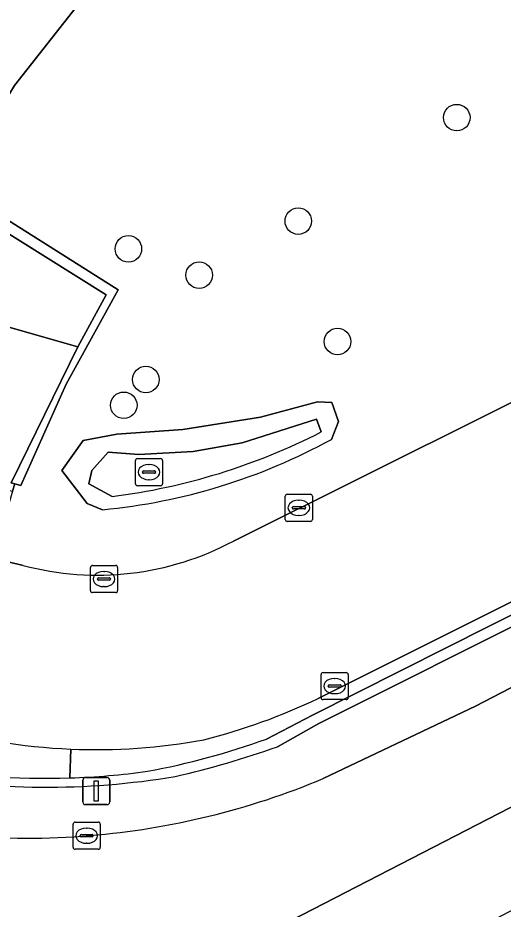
# Model space of a CAD drawing. Extents: x 162879 to 165540, y 384011 to 385181.
# Drawn here: x 162938.42 to 162956.3, y 384190.24 to 384223.09 of the extents above; entities that cross this region are included whole.
import ezdxf

# ---------------------------------------------------------------- set-up
doc = ezdxf.new("R2010")
doc.units = 0
for name, color, linetype in [('IMGEO_Berm_groen', 7, 'Continuous'), ('IMGEO_Berm_halfverhard', 7, 'Continuous'), ('IMGEO_Berm_open', 7, 'Continuous'), ('IMGEO_Boom', 7, 'Continuous'), ('IMGEO_Fietspad_gesloten', 7, 'Continuous'), ('IMGEO_Fietspad_open', 7, 'Continuous'), ('IMGEO_Greppel_droge_sloot', 7, 'Continuous'), ('IMGEO_Kolk', 7, 'Continuous'), ('IMGEO_Lichtmast', 7, 'Continuous'), ('IMGEO_Muur', 7, 'Continuous'), ('IMGEO_Oever', 7, 'Continuous'), ('IMGEO_Rijbaan_lokaal_open', 7, 'Continuous'), ('IMGEO_Voetpad_op_trap', 7, 'Continuous'), ('IMGEO_Voetpad_open', 7, 'Continuous')]:
    doc.layers.add(name, color=color, linetype=linetype)

msp = doc.modelspace()

# ---------------------------------------------------------------- linework, layer by layer
at = {"layer": 'IMGEO_Berm_groen'}
for points in [[(162955.664, 384234.709), (162951.118, 384232.504), (162946.997, 384229.916), (162942.841, 384226.388), (162938.295, 384220.602), (162936.058, 384216.905), (162936.397, 384216.683), (162942.118, 384213.065), (162940.203, 384209.586), (162938.525, 384205.856), (162938.306, 384205.92), (162938.224, 384205.64), (162937.5, 384203.175), (162938.611, 384202.912)], [(162946.359, 384203.806), (162975.103, 384218.147)], [(162941.536, 384204.963), (162940.97, 384205.194), (162940.039, 384206.403), (162940.822, 384207.51), (162942.065, 384207.753), (162944.495, 384207.915), (162947.357, 384208.374), (162949.463, 384208.942), (162949.988, 384208.92)], [(162949.988, 384208.92), (162950.234, 384208.217), (162949.968, 384207.556)]]:
    msp.add_lwpolyline(points, dxfattribs=at)
for centre, radius, start, end in [((162939.491, 384226.619), 21.752, 275.3942, 298.7931), ((162941.353, 384213.173), 10.621, 255.0398, 298.124)]:
    msp.add_arc(centre, radius, start, end, dxfattribs=at)
at = {"layer": 'IMGEO_Berm_halfverhard'}
msp.add_lwpolyline([(162940.335, 384195.076), (162940.373, 384196.138)], dxfattribs=at)
for centre, radius, start, end in [((162941.316, 384218.159), 22.041, 253.4586, 267.547), ((162939.414, 384222.545), 27.484, 259.5205, 271.9204)]:
    msp.add_arc(centre, radius, start, end, dxfattribs=at)
at = {"layer": 'IMGEO_Berm_open'}
for points in [[(163034.579, 384240.157), (163034.397, 384240.497), (162949.477, 384198.002)], [(162947.574, 384196.509), (162949.271, 384197.384), (163000, 384222.957), (163034.579, 384240.157)], [(162940.373, 384196.138), (162940.335, 384195.076)]]:
    msp.add_lwpolyline(points, dxfattribs=at)
for centre, radius, start, end in [((162939.591, 384218.753), 22.985, 284.3041, 295.4739), ((162941.302, 384218.066), 21.947, 267.5739, 280.416), ((162938.048, 384222.937), 28.092, 280.5681, 289.8224), ((162939.431, 384222.522), 27.461, 271.8867, 277.8888)]:
    msp.add_arc(centre, radius, start, end, dxfattribs=at)
at = {"layer": 'IMGEO_Boom'}
for centre in [(162954.588, 384219.414), (162948.75, 384215.6), (162942.489, 384214.577), (162945.096, 384213.608), (162950.194, 384211.162), (162943.133, 384209.761), (162942.319, 384208.812)]:
    msp.add_circle(centre, 0.489, dxfattribs=at)
at = {"layer": 'IMGEO_Fietspad_gesloten'}
for points in [[(163034.397, 384240.497), (163034.42, 384240.509), (163031.406, 384246.417), (162985.976, 384223.591), (162975.103, 384218.147), (162946.359, 384203.806)], [(162949.477, 384198.002), (163034.397, 384240.497)], [(162938.611, 384202.912), (162937.5, 384203.175), (162934.377, 384203.927), (162933.496, 384201.278), (162933.426, 384201.03), (162932.709, 384197.85), (162932.656, 384197.608), (162935.041, 384197.03)]]:
    msp.add_lwpolyline(points, dxfattribs=at)
for centre, radius, start, end in [((162941.353, 384213.173), 10.621, 255.0398, 298.124), ((162939.591, 384218.753), 22.985, 284.3041, 295.4739), ((162941.316, 384218.159), 22.041, 253.4586, 267.547), ((162941.302, 384218.066), 21.947, 267.5739, 280.416)]:
    msp.add_arc(centre, radius, start, end, dxfattribs=at)
at = {"layer": 'IMGEO_Fietspad_open'}
msp.add_lwpolyline([(162936.058, 384216.905), (162938.295, 384220.602), (162942.841, 384226.388), (162946.997, 384229.916), (162951.118, 384232.504), (162955.664, 384234.709)], dxfattribs=at)
at = {"layer": 'IMGEO_Greppel_droge_sloot'}
for points in [[(162949.426, 384208.305), (162946.682, 384207.429), (162944.873, 384207.105), (162942.875, 384206.997), (162941.741, 384207.078), (162941.146, 384206.403), (162941.038, 384205.917), (162941.893, 384205.449)], [(162949.593, 384207.83), (162949.426, 384208.305)]]:
    msp.add_lwpolyline(points, dxfattribs=at)
msp.add_arc((162938.982, 384228.503), 23.237, 277.1957, 297.1697, dxfattribs=at)
at = {"layer": 'IMGEO_Kolk'}
for p, q in [((162942.749, 384205.922), (162942.749, 384206.774)), ((162942.824, 384206.848), (162943.676, 384206.848)), ((162943.237, 384206.628), (162943.262, 384206.628)), ((162943.75, 384206.774), (162943.75, 384205.922)), ((162943.008, 384206.342), (162943.008, 384206.354)), ((162943.446, 384206.305), (162943.048, 384206.305)), ((162943.051, 384206.391), (162943.449, 384206.391)), ((162943.492, 384206.354), (162943.492, 384206.342)), ((162943.26, 384206.068), (162943.235, 384206.068)), ((162943.676, 384205.848), (162942.824, 384205.848)), ((162948.271, 384204.607), (162948.271, 384205.459)), ((162948.346, 384205.533), (162949.198, 384205.533)), ((162948.759, 384205.313), (162948.784, 384205.313)), ((162949.272, 384205.459), (162949.272, 384204.607)), ((162948.53, 384205.027), (162948.53, 384205.039)), ((162948.968, 384204.99), (162948.57, 384204.99)), ((162948.573, 384205.076), (162948.971, 384205.076)), ((162949.014, 384205.039), (162949.014, 384205.027)), ((162948.782, 384204.753), (162948.757, 384204.753)), ((162949.198, 384204.533), (162948.346, 384204.533)), ((162941.093, 384201.981), (162941.093, 384202.833)), ((162941.168, 384202.907), (162942.02, 384202.907)), ((162941.581, 384202.687), (162941.606, 384202.687)), ((162942.094, 384202.833), (162942.094, 384201.981)), ((162941.352, 384202.401), (162941.352, 384202.413)), ((162941.79, 384202.364), (162941.392, 384202.364)), ((162941.395, 384202.45), (162941.793, 384202.45)), ((162941.836, 384202.413), (162941.836, 384202.401)), ((162941.604, 384202.127), (162941.579, 384202.127)), ((162942.02, 384201.907), (162941.168, 384201.907)), ((162949.588, 384198.036), (162949.588, 384198.888)), ((162949.663, 384198.962), (162950.515, 384198.962)), ((162950.076, 384198.742), (162950.101, 384198.742)), ((162950.589, 384198.888), (162950.589, 384198.036)), ((162949.847, 384198.456), (162949.847, 384198.468)), ((162950.285, 384198.419), (162949.887, 384198.419)), ((162949.89, 384198.505), (162950.288, 384198.505)), ((162950.331, 384198.468), (162950.331, 384198.456)), ((162950.099, 384198.182), (162950.074, 384198.182)), ((162950.515, 384197.962), (162949.663, 384197.962)), ((162940.529, 384193.446), (162941.381, 384193.446)), ((162940.454, 384192.52), (162940.454, 384193.372)), ((162940.942, 384193.226), (162940.967, 384193.226)), ((162941.455, 384193.372), (162941.455, 384192.52)), ((162940.713, 384192.94), (162940.713, 384192.952)), ((162941.151, 384192.903), (162940.753, 384192.903)), ((162940.756, 384192.989), (162941.154, 384192.989)), ((162941.197, 384192.952), (162941.197, 384192.94)), ((162941.381, 384192.446), (162940.529, 384192.446)), ((162940.965, 384192.666), (162940.94, 384192.666))]:
    msp.add_line(p, q, dxfattribs=at)
for points in [[(162942.749, 384205.922), (162942.749, 384206.774)], [(162942.824, 384206.848), (162943.676, 384206.848)], [(162943.75, 384206.774), (162943.75, 384205.922)], [(162943.676, 384205.848), (162942.824, 384205.848)], [(162948.271, 384204.607), (162948.271, 384205.459)], [(162948.346, 384205.533), (162949.198, 384205.533)], [(162949.272, 384205.459), (162949.272, 384204.607)], [(162949.198, 384204.533), (162948.346, 384204.533)], [(162941.093, 384201.981), (162941.093, 384202.833)], [(162941.168, 384202.907), (162942.02, 384202.907)], [(162942.094, 384202.833), (162942.094, 384201.981)], [(162942.02, 384201.907), (162941.168, 384201.907)], [(162949.588, 384198.036), (162949.588, 384198.888)], [(162949.663, 384198.962), (162950.515, 384198.962)], [(162950.589, 384198.888), (162950.589, 384198.036)], [(162950.515, 384197.962), (162949.663, 384197.962)], [(162940.529, 384193.446), (162941.381, 384193.446)], [(162940.454, 384192.52), (162940.454, 384193.372)], [(162941.455, 384193.372), (162941.455, 384192.52)], [(162941.381, 384192.446), (162940.529, 384192.446)]]:
    msp.add_lwpolyline(points, dxfattribs=at)
for centre, radius, start, end in [((162942.826, 384206.772), 0.0765, 91.552, 178.448), ((162942.826, 384206.772), 0.0765, 91.552, 178.448), ((162943.674, 384206.772), 0.0765, 1.552, 88.448), ((162943.674, 384206.772), 0.0765, 1.552, 88.448), ((162943.048, 384206.351), 0.0403, 85.8775, 175.7526), ((162943.045, 384206.341), 0.0366, 178.938, 274.7102), ((162943.449, 384206.348), 0.043, 264.8664, 352.4533), ((162943.453, 384206.353), 0.0386, 1.7309, 96.639), ((162942.826, 384205.924), 0.0765, 181.552, 268.448), ((162942.826, 384205.924), 0.0765, 181.552, 268.448), ((162943.674, 384205.924), 0.0765, 271.552, 358.448), ((162943.674, 384205.924), 0.0765, 271.552, 358.448), ((162948.348, 384205.457), 0.0765, 91.552, 178.448), ((162948.348, 384205.457), 0.0765, 91.552, 178.448), ((162949.196, 384205.457), 0.0765, 1.552, 88.448), ((162949.196, 384205.457), 0.0765, 1.552, 88.448), ((162948.57, 384205.036), 0.0403, 85.8775, 175.7526), ((162948.567, 384205.026), 0.0366, 178.938, 274.7102), ((162948.971, 384205.033), 0.043, 264.8664, 352.4533), ((162948.975, 384205.038), 0.0386, 1.7309, 96.639), ((162948.348, 384204.609), 0.0765, 181.552, 268.448), ((162948.348, 384204.609), 0.0765, 181.552, 268.448), ((162949.196, 384204.609), 0.0765, 271.552, 358.448), ((162949.196, 384204.609), 0.0765, 271.552, 358.448), ((162941.17, 384202.831), 0.0765, 91.552, 178.448), ((162941.17, 384202.831), 0.0765, 91.552, 178.448), ((162942.018, 384202.831), 0.0765, 1.552, 88.448), ((162942.018, 384202.831), 0.0765, 1.552, 88.448), ((162941.392, 384202.41), 0.0403, 85.8775, 175.7526), ((162941.389, 384202.4), 0.0366, 178.938, 274.7102), ((162941.793, 384202.407), 0.043, 264.8664, 352.4533), ((162941.797, 384202.412), 0.0386, 1.7309, 96.639), ((162941.17, 384201.983), 0.0765, 181.552, 268.448), ((162941.17, 384201.983), 0.0765, 181.552, 268.448), ((162942.018, 384201.983), 0.0765, 271.552, 358.448), ((162942.018, 384201.983), 0.0765, 271.552, 358.448), ((162949.665, 384198.886), 0.0765, 91.552, 178.448), ((162949.665, 384198.886), 0.0765, 91.552, 178.448), ((162950.513, 384198.886), 0.0765, 1.552, 88.448), ((162950.513, 384198.886), 0.0765, 1.552, 88.448), ((162949.887, 384198.465), 0.0403, 85.8775, 175.7526), ((162949.884, 384198.455), 0.0366, 178.938, 274.7102), ((162950.288, 384198.462), 0.043, 264.8664, 352.4533), ((162950.292, 384198.467), 0.0386, 1.7309, 96.639), ((162949.665, 384198.038), 0.0765, 181.552, 268.448), ((162949.665, 384198.038), 0.0765, 181.552, 268.448), ((162950.513, 384198.038), 0.0765, 271.552, 358.448), ((162950.513, 384198.038), 0.0765, 271.552, 358.448), ((162940.531, 384193.37), 0.0765, 91.552, 178.448), ((162940.531, 384193.37), 0.0765, 91.552, 178.448), ((162941.379, 384193.37), 0.0765, 1.552, 88.448), ((162941.379, 384193.37), 0.0765, 1.552, 88.448), ((162940.753, 384192.949), 0.0403, 85.8775, 175.7526), ((162940.75, 384192.939), 0.0366, 178.938, 274.7102), ((162941.154, 384192.946), 0.043, 264.8664, 352.4533), ((162941.158, 384192.951), 0.0386, 1.7309, 96.639), ((162940.531, 384192.522), 0.0765, 181.552, 268.448), ((162940.531, 384192.522), 0.0765, 181.552, 268.448), ((162941.379, 384192.522), 0.0765, 271.552, 358.448), ((162941.379, 384192.522), 0.0765, 271.552, 358.448)]:
    msp.add_arc(centre, radius, start, end, dxfattribs=at)
for centre, major_axis, ratio, start_param, end_param in [((162943.236, 384206.348), (-0.387, 0.002), 0.722429, 4.712389, 7.853982), ((162943.261, 384206.348), (-0.39, 0.002), 0.717154, 1.570796, 4.712389), ((162948.758, 384205.033), (-0.387, 0.002), 0.722429, 4.712389, 7.853982), ((162948.783, 384205.033), (-0.39, 0.002), 0.717154, 1.570796, 4.712389), ((162941.58, 384202.407), (-0.387, 0.002), 0.722429, 4.712389, 7.853982), ((162941.605, 384202.407), (-0.39, 0.002), 0.717154, 1.570796, 4.712389), ((162950.075, 384198.462), (-0.387, 0.002), 0.722429, 4.712389, 7.853982), ((162950.1, 384198.462), (-0.39, 0.002), 0.717154, 1.570796, 4.712389), ((162940.941, 384192.946), (-0.387, 0.002), 0.722429, 4.712389, 7.853982), ((162940.966, 384192.946), (-0.39, 0.002), 0.717154, 1.570796, 4.712389)]:
    msp.add_ellipse(centre, major_axis=major_axis, ratio=ratio, start_param=start_param, end_param=end_param, dxfattribs=at)
at = {"layer": 'IMGEO_Lichtmast'}
for p, q in [((162940.911, 384195.091), (162941.701, 384195.091)), ((162941.701, 384195.091), (162940.911, 384195.091)), ((162940.811, 384194.191), (162940.811, 384194.991)), ((162940.811, 384194.991), (162940.811, 384194.191)), ((162941.801, 384194.991), (162941.801, 384194.191)), ((162941.801, 384194.191), (162941.801, 384194.991)), ((162941.701, 384194.091), (162940.911, 384194.091)), ((162940.911, 384194.091), (162941.701, 384194.091))]:
    msp.add_line(p, q, dxfattribs=at)
msp.add_lwpolyline([(162941.231, 384194.966), (162941.381, 384194.966), (162941.381, 384194.216), (162941.231, 384194.216), (162941.231, 384194.966)], dxfattribs=at)
for centre, start, end in [((162940.911, 384194.991), 90, 180), ((162940.911, 384194.991), 90, 180), ((162941.701, 384194.991), 0, 90), ((162941.701, 384194.991), 360, 90), ((162940.911, 384194.191), 180, 270), ((162940.911, 384194.191), 180, 270), ((162941.701, 384194.191), 270, 0), ((162941.701, 384194.191), 270, 0)]:
    msp.add_arc(centre, 0.1, start, end, dxfattribs=at)
at = {"layer": 'IMGEO_Muur'}
for points in [[(163034.767, 384239.806), (163034.579, 384240.157), (163000, 384222.957), (162949.271, 384197.384), (162947.574, 384196.509)], [(162947.981, 384196.226), (162949.51, 384197.083), (163000, 384222.384), (163034.767, 384239.806)], [(162937.644, 384211.809), (162940.632, 384210.971)]]:
    msp.add_lwpolyline(points, dxfattribs=at)
msp.add_lwpolyline([(162940.203, 384209.586), (162942.118, 384213.065), (162936.397, 384216.683), (162936.166, 384216.326), (162941.678, 384212.878), (162940.632, 384210.971), (162938.175, 384205.958), (162938.306, 384205.92), (162938.525, 384205.856)], close=True, dxfattribs=at)
for centre, radius, start, end in [((162938.048, 384222.937), 28.092, 280.5681, 289.8224), ((162936.483, 384228.704), 34.453, 282.973, 289.496), ((162939.414, 384222.545), 27.484, 259.5205, 271.9204), ((162939.455, 384223.644), 28.909, 259.7105, 279.4814), ((162939.431, 384222.522), 27.461, 271.8867, 277.8888)]:
    msp.add_arc(centre, radius, start, end, dxfattribs=at)
at = {"layer": 'IMGEO_Oever'}
for points in [[(162949.988, 384208.92), (162949.463, 384208.942), (162947.357, 384208.374), (162944.495, 384207.915), (162942.065, 384207.753), (162940.822, 384207.51), (162940.039, 384206.403), (162940.97, 384205.194), (162941.536, 384204.963)], [(162949.968, 384207.556), (162950.234, 384208.217), (162949.988, 384208.92)], [(162941.893, 384205.449), (162941.038, 384205.917), (162941.146, 384206.403), (162941.741, 384207.078), (162942.875, 384206.997), (162944.873, 384207.105), (162946.682, 384207.429), (162949.426, 384208.305)], [(162949.426, 384208.305), (162949.593, 384207.83)]]:
    msp.add_lwpolyline(points, dxfattribs=at)
for centre, radius, start, end in [((162939.491, 384226.619), 21.752, 275.3942, 298.7931), ((162938.982, 384228.503), 23.237, 277.1957, 297.1697)]:
    msp.add_arc(centre, radius, start, end, dxfattribs=at)
at = {"layer": 'IMGEO_Rijbaan_lokaal_open'}
for points in [[(163057.072, 384250.727), (163035.414, 384239.48), (163035.046, 384239.284), (163023.796, 384233.299), (163000, 384220.956), (162955.281, 384197.725), (162949.67, 384195.053)], [(162931.706, 384194.016), (162931.403, 384187.357), (162931.354, 384186.287), (162931.415, 384184.685), (162931.553, 384181.098), (162956.944, 384194.183), (162958.336, 384194.9), (162961.586, 384196.6), (163000, 384216.696), (163006.586, 384220.12)]]:
    msp.add_lwpolyline(points, dxfattribs=at)
for centre, radius, start, end in [((162938.8, 384220.95), 28.086, 274.6609, 292.7702), ((162938.92, 384215.854), 22.999, 251.7185, 275.3933)]:
    msp.add_arc(centre, radius, start, end, dxfattribs=at)
at = {"layer": 'IMGEO_Voetpad_op_trap'}
msp.add_lwpolyline([(162940.632, 384210.971), (162937.644, 384211.809), (162935.479, 384206.654), (162935.342, 384206.328), (162938.224, 384205.64), (162938.306, 384205.92), (162938.175, 384205.958)], close=True, dxfattribs=at)
at = {"layer": 'IMGEO_Voetpad_open'}
for points in [[(162949.67, 384195.053), (162955.281, 384197.725), (163000, 384220.956), (163023.796, 384233.299), (163035.046, 384239.284), (163034.767, 384239.806), (163000, 384222.384), (162949.51, 384197.083), (162947.981, 384196.226)], [(163000, 384216.696), (162961.586, 384196.6), (162962.763, 384194.362), (162958.116, 384191.917), (162956.944, 384194.183), (162931.553, 384181.098), (162931.731, 384177.249), (162949.426, 384186.503), (162952.594, 384188.127), (162955.477, 384189.605), (162970.977, 384197.711), (162976.298, 384200.493), (162985.039, 384205.064), (162986.816, 384205.994), (163014.307, 384220.37)], [(162931.706, 384194.016), (162931.844, 384195.792), (162932.224, 384197.37), (162932.361, 384197.939), (162933.086, 384200.95), (162933.206, 384201.538), (162933.561, 384202.727), (162934.183, 384204.484), (162935.139, 384206.73), (162937.354, 384211.93), (162937.644, 384211.809), (162940.632, 384210.971), (162941.678, 384212.878), (162936.166, 384216.326), (162936.397, 384216.683), (162936.058, 384216.905)]]:
    msp.add_lwpolyline(points, dxfattribs=at)
for centre, radius, start, end in [((162936.483, 384228.704), 34.453, 282.973, 289.496), ((162939.455, 384223.644), 28.909, 259.7105, 279.4814), ((162938.8, 384220.95), 28.086, 274.6609, 292.7702), ((162938.92, 384215.854), 22.999, 251.7185, 275.3933)]:
    msp.add_arc(centre, radius, start, end, dxfattribs=at)

doc.saveas('drawing.dxf')
